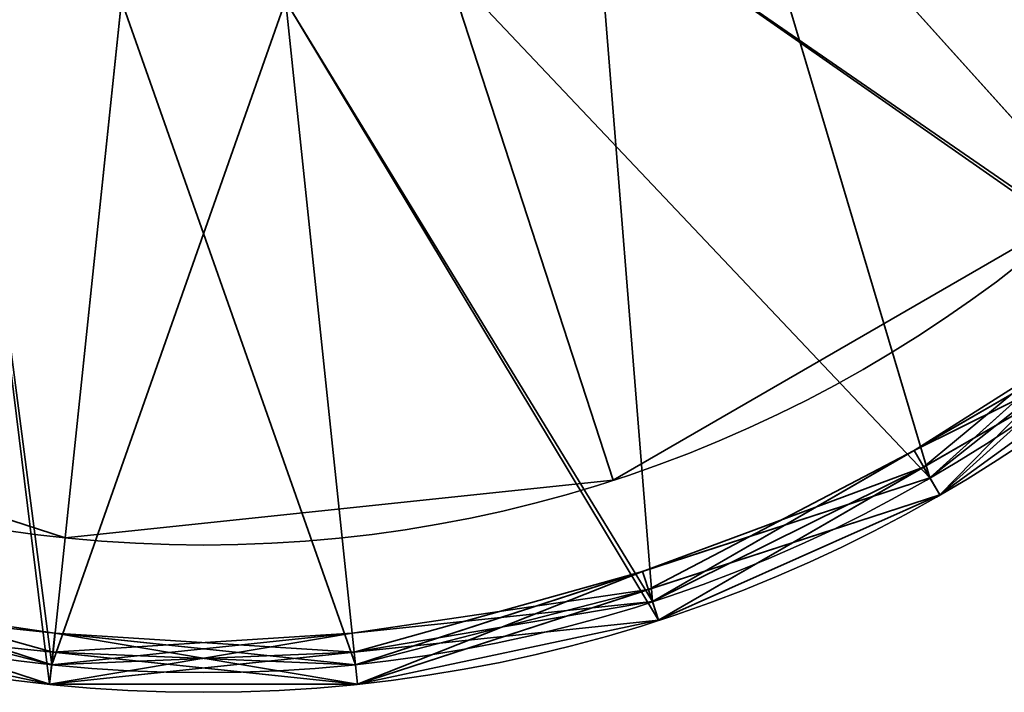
# Model space of a CAD drawing. Header units: millimetres. Extents: x -508 to 6708, y -115 to 193.
# Tile 274 of 656: x 330.06 to 335.08, y -42.41 to -38.99. Entities that reach past the tile are written whole.
import ezdxf

# ---------------------------------------------------------------- set-up
doc = ezdxf.new("R2010")
doc.units = ezdxf.units.MM
doc.layers.add('151', color=7, linetype='Continuous', true_color=0xffffff)

# ---------------------------------------------------------------- blocks, each defined once
blk = doc.blocks.new('UG_SURFACE_006')
at = {"layer": '151', "color": 253, "linetype": 'Continuous', "lineweight": 35}
for points in [[(333.6765, -37.8856, 302.5), (334.6542, -36.54, 302.5), (337.1664, -37.6585, 302.5), (335.5166, -39.9292, 302.5)], [(335.5166, -39.9292, 303), (337.1664, -37.6585, 303), (334.6542, -36.54, 303), (333.6765, -37.8856, 303)], [(335.5166, -39.9292, 302.5), (333.0859, -41.3326, 302.5), (332.2361, -38.7172, 302.5), (333.6765, -37.8856, 302.5)], [(333.6765, -37.8856, 303), (332.2361, -38.7172, 303), (333.0859, -41.3326, 303), (335.5166, -39.9292, 303)], [(329, -38.3771, 302.5), (330.5819, -38.8911, 302.5), (330.2944, -41.626, 302.5), (327.625, -40.7587, 302.5)], [(327.625, -40.7587, 303), (330.2944, -41.626, 303), (330.5819, -38.8911, 303), (329, -38.3771, 303)], [(333.0859, -41.3326, 302.5), (330.2944, -41.626, 302.5), (330.5819, -38.8911, 302.5), (332.2361, -38.7172, 302.5)], [(332.2361, -38.7172, 303), (330.5819, -38.8911, 303), (330.2944, -41.626, 303), (333.0859, -41.3326, 303)], [(333.0859, -41.3326, 303), (333.0859, -41.3326, 302.5), (335.5166, -39.9292, 302.5), (335.5166, -39.9292, 303)], [(327.625, -40.7587, 303), (327.625, -40.7587, 302.5), (330.2944, -41.626, 302.5), (330.2944, -41.626, 303)], [(330.2944, -41.626, 303), (330.2944, -41.626, 302.5), (333.0859, -41.3326, 302.5), (333.0859, -41.3326, 303)]]:
    blk.add_3dface(points, dxfattribs=at)
blk = doc.blocks.new('UG_SURFACE_007')
at = {"layer": '151', "color": 253, "linetype": 'Continuous', "lineweight": 35}
for points in [[(333.6765, -37.8856, 350.5), (334.6542, -36.54, 350.5), (337.1664, -37.6585, 350.5), (335.5166, -39.9292, 350.5)], [(335.5166, -39.9292, 351), (337.1664, -37.6585, 351), (334.6542, -36.54, 351), (333.6765, -37.8856, 351)], [(335.5166, -39.9292, 350.5), (333.0859, -41.3326, 350.5), (332.2361, -38.7172, 350.5), (333.6765, -37.8856, 350.5)], [(333.6765, -37.8856, 351), (332.2361, -38.7172, 351), (333.0859, -41.3326, 351), (335.5166, -39.9292, 351)], [(329, -38.3771, 350.5), (330.5819, -38.8911, 350.5), (330.2944, -41.626, 350.5), (327.625, -40.7587, 350.5)], [(327.625, -40.7587, 351), (330.2944, -41.626, 351), (330.5819, -38.8911, 351), (329, -38.3771, 351)], [(333.0859, -41.3326, 350.5), (330.2944, -41.626, 350.5), (330.5819, -38.8911, 350.5), (332.2361, -38.7172, 350.5)], [(332.2361, -38.7172, 351), (330.5819, -38.8911, 351), (330.2944, -41.626, 351), (333.0859, -41.3326, 351)], [(333.0859, -41.3326, 351), (333.0859, -41.3326, 350.5), (335.5166, -39.9292, 350.5), (335.5166, -39.9292, 351)], [(327.625, -40.7587, 351), (327.625, -40.7587, 350.5), (330.2944, -41.626, 350.5), (330.2944, -41.626, 351)], [(330.2944, -41.626, 351), (330.2944, -41.626, 350.5), (333.0859, -41.3326, 350.5), (333.0859, -41.3326, 351)]]:
    blk.add_3dface(points, dxfattribs=at)
blk = doc.blocks.new('UG_SURFACE_008')
at = {"layer": '151', "color": 252, "linetype": 'Continuous', "lineweight": 35}
for points in [[(333, -38.3771, 303), (334.2361, -37.2641, 303), (337.8516, -37.9635, 303), (336.0185, -40.4866, 303)], [(336.0185, -40.4866, 350.5), (337.8516, -37.9635, 350.5), (334.2361, -37.2641, 350.5), (333, -38.3771, 350.5)], [(336.0185, -40.4866, 303), (333.3176, -42.0459, 303), (331.4181, -38.8911, 303), (333, -38.3771, 303)], [(333, -38.3771, 350.5), (331.4181, -38.8911, 350.5), (333.3176, -42.0459, 350.5), (336.0185, -40.4866, 350.5)], [(330.2161, -42.3719, 303), (327.25, -41.4082, 303), (329.7639, -38.7172, 303)], [(329.7639, -38.7172, 350.5), (327.25, -41.4082, 350.5), (330.2161, -42.3719, 350.5)], [(329.7639, -38.7172, 303), (331.4181, -38.8911, 303), (333.3176, -42.0459, 303), (330.2161, -42.3719, 303)], [(330.2161, -42.3719, 350.5), (333.3176, -42.0459, 350.5), (331.4181, -38.8911, 350.5), (329.7639, -38.7172, 350.5)], [(333.3176, -42.0459, 350.5), (333.3176, -42.0459, 303), (336.0185, -40.4866, 303), (336.0185, -40.4866, 350.5)], [(327.25, -41.4082, 350.5), (327.25, -41.4082, 303), (330.2161, -42.3719, 303), (330.2161, -42.3719, 350.5)], [(330.2161, -42.3719, 350.5), (330.2161, -42.3719, 303), (333.3176, -42.0459, 303), (333.3176, -42.0459, 350.5)]]:
    blk.add_3dface(points, dxfattribs=at)
blk = doc.blocks.new('UG_SURFACE_009')
at = {"layer": '151', "color": 252, "linetype": 'Continuous', "lineweight": 35}
for points in [[(338.2383, -33.3745, 276.5), (338.2383, -36.4516, 276.5), (336.9867, -39.2626, 276.5), (331, -34.913, 276.5)], [(326.0484, -40.4123, 276.5), (324.2398, -37.9229, 276.5), (323.6, -34.913, 276.5), (331, -34.913, 276.5)], [(331, -34.913, 377), (323.7617, -36.4516, 377), (325.0133, -39.2626, 377)], [(325.0133, -39.2626, 377), (327.3, -41.3216, 377), (330.2265, -42.2725, 377), (331, -34.913, 377)], [(331.7735, -42.2725, 276.5), (328.7133, -41.9508, 276.5), (326.0484, -40.4123, 276.5), (331, -34.913, 276.5)], [(330.2265, -42.2725, 377), (333.2867, -41.9508, 377), (335.9516, -40.4123, 377), (331, -34.913, 377)], [(335.9516, -40.4123, 377), (337.7602, -37.9229, 377), (338.4, -34.913, 377), (331, -34.913, 377)], [(336.9867, -39.2626, 276.5), (334.7, -41.3216, 276.5), (331.7735, -42.2725, 276.5), (331, -34.913, 276.5)], [(338.2383, -36.4516, 351), (336.9867, -39.2626, 351), (334.6542, -36.54, 351), (334.9126, -35.7447, 351)], [(336.9867, -39.2626, 351), (334.7, -41.3216, 351), (333.6765, -37.8856, 351), (334.6542, -36.54, 351)], [(335.9516, -40.4123, 302.5), (337.7602, -37.9229, 302.5), (334.2361, -37.2641, 302.5), (333, -38.3771, 302.5)], [(334.7, -41.3216, 351), (332.2361, -38.7172, 351), (333.6765, -37.8856, 351)], [(329, -38.3771, 351), (330.5819, -38.8911, 351), (331.7735, -42.2725, 351), (328.7133, -41.9508, 351)], [(333, -38.3771, 302.5), (331.4181, -38.8911, 302.5), (333.2867, -41.9508, 302.5), (335.9516, -40.4123, 302.5)], [(329.7639, -38.7172, 302.5), (327.3, -41.3216, 302.5), (330.2265, -42.2725, 302.5)], [(330.2265, -42.2725, 302.5), (333.2867, -41.9508, 302.5), (331.4181, -38.8911, 302.5), (329.7639, -38.7172, 302.5)], [(334.7, -41.3216, 351), (331.7735, -42.2725, 351), (330.5819, -38.8911, 351), (332.2361, -38.7172, 351)], [(334.7, -41.3216, 351), (336.9867, -39.2626, 351), (337.0676, -39.3214, 351.1), (335.9088, -40.3648, 351.1)], [(337.0676, -39.3214, 276.6), (334.75, -41.4082, 276.6), (334.7, -41.3216, 276.5), (336.9867, -39.2626, 276.5)], [(335.8434, -40.2921, 280.5), (336.9867, -39.2626, 280.5), (337.0676, -39.3214, 280.6), (334.75, -41.4082, 280.6)], [(336.0185, -40.4866, 302.4), (334.75, -41.4082, 280.6), (337.0676, -39.3214, 280.6)], [(336.0185, -40.4866, 280.4), (334.75, -41.4082, 276.6), (337.0676, -39.3214, 276.6)], [(335.8434, -40.2921, 280.5), (334.7, -41.3216, 280.5), (334.668, -41.2663, 280.4)], [(334.668, -41.2663, 280.4), (336.0185, -40.4866, 280.4), (335.8434, -40.2921, 280.5)], [(334.75, -41.4082, 280.6), (334.7, -41.3216, 280.5), (335.8434, -40.2921, 280.5)], [(334.6191, -41.1816, 373), (335.9516, -40.4123, 373), (335.9088, -40.3648, 373.1)], [(335.9088, -40.3648, 373.1), (334.75, -41.4082, 373.1), (334.6191, -41.1816, 373)], [(335.9088, -40.3648, 351.1), (334.75, -41.4082, 351.1), (334.7, -41.3216, 351)], [(334.75, -41.4082, 351.1), (335.9088, -40.3648, 351.1), (336.0185, -40.4866, 372.9)], [(334.75, -41.4082, 373.1), (335.9088, -40.3648, 373.1), (336.0185, -40.4866, 376.9)], [(333.3176, -42.0459, 376.9), (336.0185, -40.4866, 376.9), (335.9516, -40.4123, 377), (333.2867, -41.9508, 377)], [(334.668, -41.2663, 302.4), (336.0185, -40.4866, 302.4), (335.9516, -40.4123, 302.5), (333.2867, -41.9508, 302.5)], [(336.0185, -40.4866, 372.9), (335.9516, -40.4123, 373), (334.6191, -41.1816, 373)], [(334.6191, -41.1816, 373), (333.2867, -41.9508, 373), (333.3176, -42.0459, 372.9), (336.0185, -40.4866, 372.9)], [(336.0185, -40.4866, 372.9), (333.3176, -42.0459, 372.9), (334.75, -41.4082, 351.1)], [(334.75, -41.4082, 373.1), (336.0185, -40.4866, 376.9), (333.3176, -42.0459, 376.9)], [(336.0185, -40.4866, 302.4), (334.668, -41.2663, 302.4), (334.75, -41.4082, 280.6)], [(336.0185, -40.4866, 280.4), (334.668, -41.2663, 280.4), (334.75, -41.4082, 276.6)], [(334.6191, -41.1816, 373), (334.75, -41.4082, 373.1), (333.267, -41.8901, 373.1)], [(333.267, -41.8901, 373.1), (333.2867, -41.9508, 373), (334.6191, -41.1816, 373)], [(333.2368, -41.797, 280.5), (333.3176, -42.0459, 280.4), (334.668, -41.2663, 280.4)], [(334.668, -41.2663, 280.4), (334.7, -41.3216, 280.5), (333.2368, -41.797, 280.5)], [(333.2867, -41.9508, 302.5), (333.3176, -42.0459, 302.4), (334.668, -41.2663, 302.4)], [(334.75, -41.4082, 280.6), (334.668, -41.2663, 302.4), (333.3176, -42.0459, 302.4)], [(334.75, -41.4082, 276.6), (334.668, -41.2663, 280.4), (333.3176, -42.0459, 280.4)], [(327.25, -41.4082, 376.9), (330.2161, -42.3719, 376.9), (330.2265, -42.2725, 377), (327.3, -41.3216, 377)], [(330.2265, -42.2725, 302.5), (327.3, -41.3216, 302.5), (327.25, -41.4082, 302.4), (328.733, -41.8901, 302.4)], [(331.7735, -42.2725, 351), (334.7, -41.3216, 351), (334.75, -41.4082, 351.1), (333.267, -41.8901, 351.1)], [(334.75, -41.4082, 276.6), (331.784, -42.3719, 276.6), (331.7735, -42.2725, 276.5), (334.7, -41.3216, 276.5)], [(333.2368, -41.797, 280.5), (334.7, -41.3216, 280.5), (334.75, -41.4082, 280.6), (331.784, -42.3719, 280.6)], [(330.2161, -42.3719, 372.9), (327.25, -41.4082, 372.9), (328.6824, -42.0459, 351.1)], [(327.25, -41.4082, 372.9), (330.2161, -42.3719, 372.9), (330.2265, -42.2725, 373), (328.7632, -41.797, 373)], [(330.2161, -42.3719, 376.9), (327.25, -41.4082, 376.9), (328.6824, -42.0459, 373.1)], [(331.784, -42.3719, 280.6), (334.75, -41.4082, 280.6), (333.3176, -42.0459, 302.4)], [(331.784, -42.3719, 276.6), (334.75, -41.4082, 276.6), (333.3176, -42.0459, 280.4)], [(333.3176, -42.0459, 372.9), (333.267, -41.8901, 351.1), (334.75, -41.4082, 351.1)], [(333.3176, -42.0459, 376.9), (333.267, -41.8901, 373.1), (334.75, -41.4082, 373.1)], [(330.2332, -42.2089, 373.1), (328.6824, -42.0459, 373.1), (328.7632, -41.797, 373)], [(328.7632, -41.797, 373), (330.2265, -42.2725, 373), (330.2332, -42.2089, 373.1)], [(333.2368, -41.797, 280.5), (331.7735, -42.2725, 280.5), (331.7668, -42.2089, 280.4)], [(331.7668, -42.2089, 280.4), (333.3176, -42.0459, 280.4), (333.2368, -41.797, 280.5)], [(331.784, -42.3719, 280.6), (331.7735, -42.2725, 280.5), (333.2368, -41.797, 280.5)], [(330.2161, -42.3719, 302.4), (328.733, -41.8901, 302.4), (328.6824, -42.0459, 280.6)], [(330.2161, -42.3719, 280.4), (328.733, -41.8901, 280.4), (328.6824, -42.0459, 276.6)], [(330.2434, -42.1117, 280.5), (328.7133, -41.9508, 280.5), (328.733, -41.8901, 280.4)], [(328.733, -41.8901, 302.4), (330.2161, -42.3719, 302.4), (330.2265, -42.2725, 302.5)], [(328.733, -41.8901, 280.4), (330.2161, -42.3719, 280.4), (330.2434, -42.1117, 280.5)], [(331.7566, -42.1117, 373), (333.2867, -41.9508, 373), (333.267, -41.8901, 373.1)], [(333.267, -41.8901, 373.1), (331.784, -42.3719, 373.1), (331.7566, -42.1117, 373)], [(333.267, -41.8901, 351.1), (331.784, -42.3719, 351.1), (331.7735, -42.2725, 351)], [(331.784, -42.3719, 351.1), (333.267, -41.8901, 351.1), (333.3176, -42.0459, 372.9)], [(331.784, -42.3719, 373.1), (333.267, -41.8901, 373.1), (333.3176, -42.0459, 376.9)], [(330.2332, -42.2089, 351.1), (328.6824, -42.0459, 351.1), (328.7133, -41.9508, 351), (331.7735, -42.2725, 351)], [(331.784, -42.3719, 280.6), (328.6824, -42.0459, 280.6), (328.7133, -41.9508, 280.5), (330.2434, -42.1117, 280.5)], [(331.784, -42.3719, 276.6), (328.6824, -42.0459, 276.6), (328.7133, -41.9508, 276.5), (331.7735, -42.2725, 276.5)], [(330.2161, -42.3719, 372.9), (333.3176, -42.0459, 372.9), (333.2867, -41.9508, 373), (331.7566, -42.1117, 373)], [(330.2161, -42.3719, 376.9), (333.3176, -42.0459, 376.9), (333.2867, -41.9508, 377), (330.2265, -42.2725, 377)], [(331.7668, -42.2089, 302.4), (333.3176, -42.0459, 302.4), (333.2867, -41.9508, 302.5), (330.2265, -42.2725, 302.5)], [(328.6824, -42.0459, 351.1), (330.2332, -42.2089, 351.1), (330.2161, -42.3719, 372.9)], [(328.6824, -42.0459, 373.1), (330.2332, -42.2089, 373.1), (330.2161, -42.3719, 376.9)], [(330.2161, -42.3719, 302.4), (328.6824, -42.0459, 280.6), (331.784, -42.3719, 280.6)], [(330.2161, -42.3719, 280.4), (328.6824, -42.0459, 276.6), (331.784, -42.3719, 276.6)], [(333.3176, -42.0459, 372.9), (330.2161, -42.3719, 372.9), (331.784, -42.3719, 351.1)], [(333.3176, -42.0459, 376.9), (330.2161, -42.3719, 376.9), (331.784, -42.3719, 373.1)], [(333.3176, -42.0459, 302.4), (331.7668, -42.2089, 302.4), (331.784, -42.3719, 280.6)], [(333.3176, -42.0459, 280.4), (331.7668, -42.2089, 280.4), (331.784, -42.3719, 276.6)], [(331.7566, -42.1117, 373), (330.2265, -42.2725, 373), (330.2161, -42.3719, 372.9)], [(330.2434, -42.1117, 280.5), (330.2161, -42.3719, 280.4), (331.7668, -42.2089, 280.4)], [(330.2332, -42.2089, 373.1), (330.2265, -42.2725, 373), (331.7566, -42.1117, 373)], [(331.7566, -42.1117, 373), (331.784, -42.3719, 373.1), (330.2332, -42.2089, 373.1)], [(330.2434, -42.1117, 280.5), (331.7735, -42.2725, 280.5), (331.784, -42.3719, 280.6)], [(331.7668, -42.2089, 280.4), (331.7735, -42.2725, 280.5), (330.2434, -42.1117, 280.5)], [(330.2161, -42.3719, 372.9), (330.2332, -42.2089, 351.1), (331.784, -42.3719, 351.1)], [(330.2161, -42.3719, 376.9), (330.2332, -42.2089, 373.1), (331.784, -42.3719, 373.1)], [(330.2265, -42.2725, 302.5), (330.2161, -42.3719, 302.4), (331.7668, -42.2089, 302.4)], [(331.784, -42.3719, 280.6), (331.7668, -42.2089, 302.4), (330.2161, -42.3719, 302.4)], [(331.784, -42.3719, 276.6), (331.7668, -42.2089, 280.4), (330.2161, -42.3719, 280.4)], [(331.7735, -42.2725, 351), (331.784, -42.3719, 351.1), (330.2332, -42.2089, 351.1)]]:
    blk.add_3dface(points, dxfattribs=at)
blk = doc.blocks.new('UG_SURFACE_010')
at = {"layer": '151', "color": 252, "linetype": 'Continuous', "lineweight": 35}
for points in [[(338.2383, -33.3745, 1711.5), (338.2383, -36.4516, 1711.5), (336.9867, -39.2626, 1711.5), (331, -34.913, 1711.5)], [(326.0484, -40.4123, 1711.5), (324.2398, -37.9229, 1711.5), (323.6, -34.913, 1711.5), (331, -34.913, 1711.5)], [(331, -34.913, 1812), (323.7617, -36.4516, 1812), (325.0133, -39.2626, 1812)], [(325.0133, -39.2626, 1812), (327.3, -41.3216, 1812), (330.2265, -42.2725, 1812), (331, -34.913, 1812)], [(331.7735, -42.2725, 1711.5), (328.7133, -41.9508, 1711.5), (326.0484, -40.4123, 1711.5), (331, -34.913, 1711.5)], [(330.2265, -42.2725, 1812), (333.2867, -41.9508, 1812), (335.9516, -40.4123, 1812), (331, -34.913, 1812)], [(335.9516, -40.4123, 1812), (337.7602, -37.9229, 1812), (338.4, -34.913, 1812), (331, -34.913, 1812)], [(336.9867, -39.2626, 1711.5), (334.7, -41.3216, 1711.5), (331.7735, -42.2725, 1711.5), (331, -34.913, 1711.5)], [(338.2383, -36.4516, 1786), (336.9867, -39.2626, 1786), (334.6542, -36.54, 1786), (334.9126, -35.7447, 1786)], [(336.9867, -39.2626, 1786), (334.7, -41.3216, 1786), (333.6765, -37.8856, 1786), (334.6542, -36.54, 1786)], [(335.9516, -40.4123, 1737.5), (337.7602, -37.9229, 1737.5), (334.2361, -37.2641, 1737.5), (333, -38.3771, 1737.5)], [(334.7, -41.3216, 1786), (332.2361, -38.7172, 1786), (333.6765, -37.8856, 1786)], [(329, -38.3771, 1786), (330.5819, -38.8911, 1786), (331.7735, -42.2725, 1786), (328.7133, -41.9508, 1786)], [(333, -38.3771, 1737.5), (331.4181, -38.8911, 1737.5), (330.2265, -42.2725, 1737.5), (333.2867, -41.9508, 1737.5)], [(333.2867, -41.9508, 1737.5), (335.9516, -40.4123, 1737.5), (333, -38.3771, 1737.5)], [(327.3, -41.3216, 1737.5), (330.2265, -42.2725, 1737.5), (331.4181, -38.8911, 1737.5), (329.7639, -38.7172, 1737.5)], [(334.7, -41.3216, 1786), (331.7735, -42.2725, 1786), (330.5819, -38.8911, 1786), (332.2361, -38.7172, 1786)], [(334.7, -41.3216, 1786), (336.9867, -39.2626, 1786), (337.0676, -39.3214, 1786.1), (335.9088, -40.3648, 1786.1)], [(337.0676, -39.3214, 1711.5999), (334.75, -41.4082, 1711.5999), (334.7, -41.3216, 1711.5), (336.9867, -39.2626, 1711.5)], [(335.8434, -40.2921, 1715.5), (336.9867, -39.2626, 1715.5), (337.0676, -39.3214, 1715.6), (334.75, -41.4082, 1715.6)], [(334.75, -41.4082, 1715.6), (337.0676, -39.3214, 1715.6), (336.0185, -40.4866, 1737.4001)], [(336.0185, -40.4866, 1715.4), (334.75, -41.4082, 1711.5999), (337.0676, -39.3214, 1711.5999)], [(335.8434, -40.2921, 1715.5), (334.7, -41.3216, 1715.5), (334.668, -41.2663, 1715.4)], [(334.668, -41.2663, 1715.4), (336.0185, -40.4866, 1715.4), (335.8434, -40.2921, 1715.5)], [(334.75, -41.4082, 1715.6), (334.7, -41.3216, 1715.5), (335.8434, -40.2921, 1715.5)], [(334.6191, -41.1816, 1808), (335.9516, -40.4123, 1808), (335.9088, -40.3648, 1808.1)], [(335.9088, -40.3648, 1808.1), (334.75, -41.4082, 1808.1), (334.6191, -41.1816, 1808)], [(335.9088, -40.3648, 1786.1), (334.75, -41.4082, 1786.1), (334.7, -41.3216, 1786)], [(334.75, -41.4082, 1786.1), (335.9088, -40.3648, 1786.1), (336.0185, -40.4866, 1807.9)], [(334.75, -41.4082, 1808.1), (335.9088, -40.3648, 1808.1), (336.0185, -40.4866, 1811.9)], [(333.3176, -42.0459, 1811.9), (336.0185, -40.4866, 1811.9), (335.9516, -40.4123, 1812), (333.2867, -41.9508, 1812)], [(334.668, -41.2663, 1737.4001), (336.0185, -40.4866, 1737.4001), (335.9516, -40.4123, 1737.5), (333.2867, -41.9508, 1737.5)], [(336.0185, -40.4866, 1807.9), (335.9516, -40.4123, 1808), (334.6191, -41.1816, 1808)], [(334.6191, -41.1816, 1808), (333.2867, -41.9508, 1808), (333.3176, -42.0459, 1807.9), (336.0185, -40.4866, 1807.9)], [(334.75, -41.4082, 1786.1), (336.0185, -40.4866, 1807.9), (333.3176, -42.0459, 1807.9)], [(334.75, -41.4082, 1808.1), (336.0185, -40.4866, 1811.9), (333.3176, -42.0459, 1811.9)], [(336.0185, -40.4866, 1737.4001), (334.668, -41.2663, 1737.4001), (334.75, -41.4082, 1715.6)], [(336.0185, -40.4866, 1715.4), (334.668, -41.2663, 1715.4), (334.75, -41.4082, 1711.5999)], [(334.6191, -41.1816, 1808), (334.75, -41.4082, 1808.1), (333.267, -41.8901, 1808.1)], [(333.267, -41.8901, 1808.1), (333.2867, -41.9508, 1808), (334.6191, -41.1816, 1808)], [(333.2368, -41.797, 1715.5), (333.3176, -42.0459, 1715.4), (334.668, -41.2663, 1715.4)], [(334.668, -41.2663, 1715.4), (334.7, -41.3216, 1715.5), (333.2368, -41.797, 1715.5)], [(333.2867, -41.9508, 1737.5), (333.3176, -42.0459, 1737.4001), (334.668, -41.2663, 1737.4001)], [(334.75, -41.4082, 1715.6), (334.668, -41.2663, 1737.4001), (333.3176, -42.0459, 1737.4001)], [(334.75, -41.4082, 1711.5999), (334.668, -41.2663, 1715.4), (333.3176, -42.0459, 1715.4)], [(327.25, -41.4082, 1811.9), (330.2161, -42.3719, 1811.9), (330.2265, -42.2725, 1812), (327.3, -41.3216, 1812)], [(328.733, -41.8901, 1737.4001), (330.2161, -42.3719, 1737.4001), (330.2265, -42.2725, 1737.5), (327.3, -41.3216, 1737.5)], [(331.7735, -42.2725, 1786), (334.7, -41.3216, 1786), (334.75, -41.4082, 1786.1), (333.267, -41.8901, 1786.1)], [(334.75, -41.4082, 1711.5999), (331.784, -42.3719, 1711.5999), (331.7735, -42.2725, 1711.5), (334.7, -41.3216, 1711.5)], [(333.2368, -41.797, 1715.5), (334.7, -41.3216, 1715.5), (334.75, -41.4082, 1715.6), (331.784, -42.3719, 1715.6)], [(328.6824, -42.0459, 1786.1), (330.2161, -42.3719, 1807.9), (327.25, -41.4082, 1807.9)], [(327.25, -41.4082, 1807.9), (330.2161, -42.3719, 1807.9), (330.2265, -42.2725, 1808), (328.7632, -41.797, 1808)], [(328.6824, -42.0459, 1808.1), (330.2161, -42.3719, 1811.9), (327.25, -41.4082, 1811.9)], [(331.784, -42.3719, 1715.6), (334.75, -41.4082, 1715.6), (333.3176, -42.0459, 1737.4001)], [(333.3176, -42.0459, 1715.4), (331.784, -42.3719, 1711.5999), (334.75, -41.4082, 1711.5999)], [(333.3176, -42.0459, 1807.9), (333.267, -41.8901, 1786.1), (334.75, -41.4082, 1786.1)], [(333.3176, -42.0459, 1811.9), (333.267, -41.8901, 1808.1), (334.75, -41.4082, 1808.1)], [(330.2332, -42.2089, 1808.1), (328.6824, -42.0459, 1808.1), (328.7632, -41.797, 1808)], [(328.7632, -41.797, 1808), (330.2265, -42.2725, 1808), (330.2332, -42.2089, 1808.1)], [(333.2368, -41.797, 1715.5), (331.7735, -42.2725, 1715.5), (331.7668, -42.2089, 1715.4)], [(331.7668, -42.2089, 1715.4), (333.3176, -42.0459, 1715.4), (333.2368, -41.797, 1715.5)], [(331.784, -42.3719, 1715.6), (331.7735, -42.2725, 1715.5), (333.2368, -41.797, 1715.5)], [(330.2161, -42.3719, 1737.4001), (328.733, -41.8901, 1737.4001), (328.6824, -42.0459, 1715.6)], [(330.2161, -42.3719, 1715.4), (328.733, -41.8901, 1715.4), (328.6824, -42.0459, 1711.5999)], [(330.2434, -42.1117, 1715.5), (328.7133, -41.9508, 1715.5), (328.733, -41.8901, 1715.4)], [(328.733, -41.8901, 1715.4), (330.2161, -42.3719, 1715.4), (330.2434, -42.1117, 1715.5)], [(331.7566, -42.1117, 1808), (333.2867, -41.9508, 1808), (333.267, -41.8901, 1808.1)], [(333.267, -41.8901, 1808.1), (331.784, -42.3719, 1808.1), (331.7566, -42.1117, 1808)], [(333.267, -41.8901, 1786.1), (331.784, -42.3719, 1786.1), (331.7735, -42.2725, 1786)], [(331.784, -42.3719, 1786.1), (333.267, -41.8901, 1786.1), (333.3176, -42.0459, 1807.9)], [(331.784, -42.3719, 1808.1), (333.267, -41.8901, 1808.1), (333.3176, -42.0459, 1811.9)], [(330.2332, -42.2089, 1786.1), (328.6824, -42.0459, 1786.1), (328.7133, -41.9508, 1786), (331.7735, -42.2725, 1786)], [(331.784, -42.3719, 1715.6), (328.6824, -42.0459, 1715.6), (328.7133, -41.9508, 1715.5), (330.2434, -42.1117, 1715.5)], [(331.784, -42.3719, 1711.5999), (328.6824, -42.0459, 1711.5999), (328.7133, -41.9508, 1711.5), (331.7735, -42.2725, 1711.5)], [(330.2161, -42.3719, 1807.9), (333.3176, -42.0459, 1807.9), (333.2867, -41.9508, 1808), (331.7566, -42.1117, 1808)], [(330.2161, -42.3719, 1811.9), (333.3176, -42.0459, 1811.9), (333.2867, -41.9508, 1812), (330.2265, -42.2725, 1812)], [(333.2867, -41.9508, 1737.5), (330.2265, -42.2725, 1737.5), (330.2161, -42.3719, 1737.4001), (331.7668, -42.2089, 1737.4001)], [(331.7668, -42.2089, 1737.4001), (333.3176, -42.0459, 1737.4001), (333.2867, -41.9508, 1737.5)], [(328.6824, -42.0459, 1786.1), (330.2332, -42.2089, 1786.1), (330.2161, -42.3719, 1807.9)], [(328.6824, -42.0459, 1808.1), (330.2332, -42.2089, 1808.1), (330.2161, -42.3719, 1811.9)], [(330.2161, -42.3719, 1737.4001), (328.6824, -42.0459, 1715.6), (331.784, -42.3719, 1715.6)], [(330.2161, -42.3719, 1715.4), (328.6824, -42.0459, 1711.5999), (331.784, -42.3719, 1711.5999)], [(333.3176, -42.0459, 1807.9), (330.2161, -42.3719, 1807.9), (331.784, -42.3719, 1786.1)], [(333.3176, -42.0459, 1811.9), (330.2161, -42.3719, 1811.9), (331.784, -42.3719, 1808.1)], [(333.3176, -42.0459, 1737.4001), (331.7668, -42.2089, 1737.4001), (331.784, -42.3719, 1715.6)], [(333.3176, -42.0459, 1715.4), (331.7668, -42.2089, 1715.4), (331.784, -42.3719, 1711.5999)], [(331.7566, -42.1117, 1808), (330.2265, -42.2725, 1808), (330.2161, -42.3719, 1807.9)], [(330.2434, -42.1117, 1715.5), (330.2161, -42.3719, 1715.4), (331.7668, -42.2089, 1715.4)], [(330.2332, -42.2089, 1808.1), (330.2265, -42.2725, 1808), (331.7566, -42.1117, 1808)], [(331.7566, -42.1117, 1808), (331.784, -42.3719, 1808.1), (330.2332, -42.2089, 1808.1)], [(330.2434, -42.1117, 1715.5), (331.7735, -42.2725, 1715.5), (331.784, -42.3719, 1715.6)], [(331.7668, -42.2089, 1715.4), (331.7735, -42.2725, 1715.5), (330.2434, -42.1117, 1715.5)], [(330.2161, -42.3719, 1807.9), (330.2332, -42.2089, 1786.1), (331.784, -42.3719, 1786.1)], [(330.2161, -42.3719, 1811.9), (330.2332, -42.2089, 1808.1), (331.784, -42.3719, 1808.1)], [(331.784, -42.3719, 1715.6), (331.7668, -42.2089, 1737.4001), (330.2161, -42.3719, 1737.4001)], [(331.784, -42.3719, 1711.5999), (331.7668, -42.2089, 1715.4), (330.2161, -42.3719, 1715.4)], [(331.7735, -42.2725, 1786), (331.784, -42.3719, 1786.1), (330.2332, -42.2089, 1786.1)]]:
    blk.add_3dface(points, dxfattribs=at)
blk = doc.blocks.new('UG_SURFACE_011')
at = {"layer": '151', "color": 253, "linetype": 'Continuous', "lineweight": 35}
for points in [[(333.6765, -37.8856, 1487.5), (334.6542, -36.54, 1487.5), (337.1664, -37.6585, 1487.5), (335.5166, -39.9292, 1487.5)], [(335.5166, -39.9292, 1488), (337.1664, -37.6585, 1488), (334.6542, -36.54, 1488), (333.6765, -37.8856, 1488)], [(335.5166, -39.9292, 1487.5), (333.0859, -41.3326, 1487.5), (332.2361, -38.7172, 1487.5), (333.6765, -37.8856, 1487.5)], [(333.6765, -37.8856, 1488), (332.2361, -38.7172, 1488), (333.0859, -41.3326, 1488), (335.5166, -39.9292, 1488)], [(329, -38.3771, 1487.5), (330.5819, -38.8911, 1487.5), (330.2944, -41.626, 1487.5), (327.625, -40.7587, 1487.5)], [(327.625, -40.7587, 1488), (330.2944, -41.626, 1488), (330.5819, -38.8911, 1488), (329, -38.3771, 1488)], [(333.0859, -41.3326, 1487.5), (330.2944, -41.626, 1487.5), (330.5819, -38.8911, 1487.5), (332.2361, -38.7172, 1487.5)], [(332.2361, -38.7172, 1488), (330.5819, -38.8911, 1488), (330.2944, -41.626, 1488), (333.0859, -41.3326, 1488)], [(333.0859, -41.3326, 1488), (333.0859, -41.3326, 1487.5), (335.5166, -39.9292, 1487.5), (335.5166, -39.9292, 1488)], [(327.625, -40.7587, 1488), (327.625, -40.7587, 1487.5), (330.2944, -41.626, 1487.5), (330.2944, -41.626, 1488)], [(330.2944, -41.626, 1488), (330.2944, -41.626, 1487.5), (333.0859, -41.3326, 1487.5), (333.0859, -41.3326, 1488)]]:
    blk.add_3dface(points, dxfattribs=at)
blk = doc.blocks.new('UG_SURFACE_012')
at = {"layer": '151', "color": 253, "linetype": 'Continuous', "lineweight": 35}
for points in [[(333.6765, -37.8856, 1535.5), (334.6542, -36.54, 1535.5), (337.1664, -37.6585, 1535.5), (335.5166, -39.9292, 1535.5)], [(335.5166, -39.9292, 1536), (337.1664, -37.6585, 1536), (334.6542, -36.54, 1536), (333.6765, -37.8856, 1536)], [(335.5166, -39.9292, 1535.5), (333.0859, -41.3326, 1535.5), (332.2361, -38.7172, 1535.5), (333.6765, -37.8856, 1535.5)], [(333.6765, -37.8856, 1536), (332.2361, -38.7172, 1536), (333.0859, -41.3326, 1536), (335.5166, -39.9292, 1536)], [(329, -38.3771, 1535.5), (330.5819, -38.8911, 1535.5), (330.2944, -41.626, 1535.5), (327.625, -40.7587, 1535.5)], [(327.625, -40.7587, 1536), (330.2944, -41.626, 1536), (330.5819, -38.8911, 1536), (329, -38.3771, 1536)], [(333.0859, -41.3326, 1535.5), (330.2944, -41.626, 1535.5), (330.5819, -38.8911, 1535.5), (332.2361, -38.7172, 1535.5)], [(332.2361, -38.7172, 1536), (330.5819, -38.8911, 1536), (330.2944, -41.626, 1536), (333.0859, -41.3326, 1536)], [(333.0859, -41.3326, 1536), (333.0859, -41.3326, 1535.5), (335.5166, -39.9292, 1535.5), (335.5166, -39.9292, 1536)], [(327.625, -40.7587, 1536), (327.625, -40.7587, 1535.5), (330.2944, -41.626, 1535.5), (330.2944, -41.626, 1536)], [(330.2944, -41.626, 1536), (330.2944, -41.626, 1535.5), (333.0859, -41.3326, 1535.5), (333.0859, -41.3326, 1536)]]:
    blk.add_3dface(points, dxfattribs=at)
blk = doc.blocks.new('UG_SURFACE_013')
at = {"layer": '151', "color": 252, "linetype": 'Continuous', "lineweight": 35}
for points in [[(333, -38.3771, 1488), (334.2361, -37.2641, 1488), (337.8516, -37.9635, 1488), (336.0185, -40.4866, 1488)], [(336.0185, -40.4866, 1535.5), (337.8516, -37.9635, 1535.5), (334.2361, -37.2641, 1535.5), (333, -38.3771, 1535.5)], [(336.0185, -40.4866, 1488), (333.3176, -42.0459, 1488), (331.4181, -38.8911, 1488), (333, -38.3771, 1488)], [(333, -38.3771, 1535.5), (331.4181, -38.8911, 1535.5), (333.3176, -42.0459, 1535.5), (336.0185, -40.4866, 1535.5)], [(330.2161, -42.3719, 1488), (327.25, -41.4082, 1488), (329.7639, -38.7172, 1488)], [(329.7639, -38.7172, 1535.5), (327.25, -41.4082, 1535.5), (330.2161, -42.3719, 1535.5)], [(329.7639, -38.7172, 1488), (331.4181, -38.8911, 1488), (333.3176, -42.0459, 1488), (330.2161, -42.3719, 1488)], [(330.2161, -42.3719, 1535.5), (333.3176, -42.0459, 1535.5), (331.4181, -38.8911, 1535.5), (329.7639, -38.7172, 1535.5)], [(333.3176, -42.0459, 1535.5), (333.3176, -42.0459, 1488), (336.0185, -40.4866, 1488), (336.0185, -40.4866, 1535.5)], [(327.25, -41.4082, 1535.5), (327.25, -41.4082, 1488), (330.2161, -42.3719, 1488), (330.2161, -42.3719, 1535.5)], [(330.2161, -42.3719, 1535.5), (330.2161, -42.3719, 1488), (333.3176, -42.0459, 1488), (333.3176, -42.0459, 1535.5)]]:
    blk.add_3dface(points, dxfattribs=at)
blk = doc.blocks.new('UG_SURFACE_014')
at = {"layer": '151', "color": 252, "linetype": 'Continuous', "lineweight": 35}
for points in [[(338.2383, -33.3745, 1461.5), (338.2383, -36.4516, 1461.5), (336.9867, -39.2626, 1461.5), (331, -34.913, 1461.5)], [(326.0484, -40.4123, 1461.5), (324.2398, -37.9229, 1461.5), (323.6, -34.913, 1461.5), (331, -34.913, 1461.5)], [(331, -34.913, 1562), (323.7617, -36.4516, 1562), (325.0133, -39.2626, 1562)], [(325.0133, -39.2626, 1562), (327.3, -41.3216, 1562), (330.2265, -42.2725, 1562), (331, -34.913, 1562)], [(331.7735, -42.2725, 1461.5), (328.7133, -41.9508, 1461.5), (326.0484, -40.4123, 1461.5), (331, -34.913, 1461.5)], [(330.2265, -42.2725, 1562), (333.2867, -41.9508, 1562), (335.9516, -40.4123, 1562), (331, -34.913, 1562)], [(335.9516, -40.4123, 1562), (337.7602, -37.9229, 1562), (338.4, -34.913, 1562), (331, -34.913, 1562)], [(336.9867, -39.2626, 1461.5), (334.7, -41.3216, 1461.5), (331.7735, -42.2725, 1461.5), (331, -34.913, 1461.5)], [(338.2383, -36.4516, 1536), (336.9867, -39.2626, 1536), (334.6542, -36.54, 1536), (334.9126, -35.7447, 1536)], [(336.9867, -39.2626, 1536), (334.7, -41.3216, 1536), (333.6765, -37.8856, 1536), (334.6542, -36.54, 1536)], [(335.9516, -40.4123, 1487.5), (337.7602, -37.9229, 1487.5), (334.2361, -37.2641, 1487.5), (333, -38.3771, 1487.5)], [(334.7, -41.3216, 1536), (332.2361, -38.7172, 1536), (333.6765, -37.8856, 1536)], [(329, -38.3771, 1536), (330.5819, -38.8911, 1536), (331.7735, -42.2725, 1536), (328.7133, -41.9508, 1536)], [(333, -38.3771, 1487.5), (331.4181, -38.8911, 1487.5), (330.2265, -42.2725, 1487.5), (333.2867, -41.9508, 1487.5)], [(333.2867, -41.9508, 1487.5), (335.9516, -40.4123, 1487.5), (333, -38.3771, 1487.5)], [(327.3, -41.3216, 1487.5), (330.2265, -42.2725, 1487.5), (331.4181, -38.8911, 1487.5), (329.7639, -38.7172, 1487.5)], [(334.7, -41.3216, 1536), (331.7735, -42.2725, 1536), (330.5819, -38.8911, 1536), (332.2361, -38.7172, 1536)], [(334.7, -41.3216, 1536), (336.9867, -39.2626, 1536), (337.0676, -39.3214, 1536.1), (335.9088, -40.3648, 1536.1)], [(337.0676, -39.3214, 1461.5999), (334.75, -41.4082, 1461.5999), (334.7, -41.3216, 1461.5), (336.9867, -39.2626, 1461.5)], [(335.8434, -40.2921, 1465.5), (336.9867, -39.2626, 1465.5), (337.0676, -39.3214, 1465.6), (334.75, -41.4082, 1465.6)], [(334.75, -41.4082, 1465.6), (337.0676, -39.3214, 1465.6), (336.0185, -40.4866, 1487.4001)], [(336.0185, -40.4866, 1465.4), (334.75, -41.4082, 1461.5999), (337.0676, -39.3214, 1461.5999)], [(335.8434, -40.2921, 1465.5), (334.7, -41.3216, 1465.5), (334.668, -41.2663, 1465.4)], [(334.668, -41.2663, 1465.4), (336.0185, -40.4866, 1465.4), (335.8434, -40.2921, 1465.5)], [(334.75, -41.4082, 1465.6), (334.7, -41.3216, 1465.5), (335.8434, -40.2921, 1465.5)], [(334.6191, -41.1816, 1558), (335.9516, -40.4123, 1558), (335.9088, -40.3648, 1558.1)], [(335.9088, -40.3648, 1558.1), (334.75, -41.4082, 1558.1), (334.6191, -41.1816, 1558)], [(335.9088, -40.3648, 1536.1), (334.75, -41.4082, 1536.1), (334.7, -41.3216, 1536)], [(334.75, -41.4082, 1536.1), (335.9088, -40.3648, 1536.1), (336.0185, -40.4866, 1557.9)], [(334.75, -41.4082, 1558.1), (335.9088, -40.3648, 1558.1), (336.0185, -40.4866, 1561.9)], [(333.3176, -42.0459, 1561.9), (336.0185, -40.4866, 1561.9), (335.9516, -40.4123, 1562), (333.2867, -41.9508, 1562)], [(334.668, -41.2663, 1487.4001), (336.0185, -40.4866, 1487.4001), (335.9516, -40.4123, 1487.5), (333.2867, -41.9508, 1487.5)], [(336.0185, -40.4866, 1557.9), (335.9516, -40.4123, 1558), (334.6191, -41.1816, 1558)], [(334.6191, -41.1816, 1558), (333.2867, -41.9508, 1558), (333.3176, -42.0459, 1557.9), (336.0185, -40.4866, 1557.9)], [(334.75, -41.4082, 1536.1), (336.0185, -40.4866, 1557.9), (333.3176, -42.0459, 1557.9)], [(336.0185, -40.4866, 1561.9), (333.3176, -42.0459, 1561.9), (334.75, -41.4082, 1558.1)], [(336.0185, -40.4866, 1487.4001), (334.668, -41.2663, 1487.4001), (334.75, -41.4082, 1465.6)], [(336.0185, -40.4866, 1465.4), (334.668, -41.2663, 1465.4), (334.75, -41.4082, 1461.5999)], [(334.6191, -41.1816, 1558), (334.75, -41.4082, 1558.1), (333.267, -41.8901, 1558.1)], [(333.267, -41.8901, 1558.1), (333.2867, -41.9508, 1558), (334.6191, -41.1816, 1558)], [(333.2368, -41.797, 1465.5), (333.3176, -42.0459, 1465.4), (334.668, -41.2663, 1465.4)], [(334.668, -41.2663, 1465.4), (334.7, -41.3216, 1465.5), (333.2368, -41.797, 1465.5)], [(333.2867, -41.9508, 1487.5), (333.3176, -42.0459, 1487.4001), (334.668, -41.2663, 1487.4001)], [(334.75, -41.4082, 1465.6), (334.668, -41.2663, 1487.4001), (333.3176, -42.0459, 1487.4001)], [(334.75, -41.4082, 1461.5999), (334.668, -41.2663, 1465.4), (333.3176, -42.0459, 1465.4)], [(327.25, -41.4082, 1561.9), (330.2161, -42.3719, 1561.9), (330.2265, -42.2725, 1562), (327.3, -41.3216, 1562)], [(328.733, -41.8901, 1487.4001), (330.2161, -42.3719, 1487.4001), (330.2265, -42.2725, 1487.5), (327.3, -41.3216, 1487.5)], [(331.7735, -42.2725, 1536), (334.7, -41.3216, 1536), (334.75, -41.4082, 1536.1), (333.267, -41.8901, 1536.1)], [(334.75, -41.4082, 1461.5999), (331.784, -42.3719, 1461.5999), (331.7735, -42.2725, 1461.5), (334.7, -41.3216, 1461.5)], [(333.2368, -41.797, 1465.5), (334.7, -41.3216, 1465.5), (334.75, -41.4082, 1465.6), (331.784, -42.3719, 1465.6)], [(328.6824, -42.0459, 1536.1), (330.2161, -42.3719, 1557.9), (327.25, -41.4082, 1557.9)], [(327.25, -41.4082, 1557.9), (330.2161, -42.3719, 1557.9), (330.2265, -42.2725, 1558), (328.7632, -41.797, 1558)], [(328.6824, -42.0459, 1558.1), (330.2161, -42.3719, 1561.9), (327.25, -41.4082, 1561.9)], [(331.784, -42.3719, 1465.6), (334.75, -41.4082, 1465.6), (333.3176, -42.0459, 1487.4001)], [(331.784, -42.3719, 1461.5999), (334.75, -41.4082, 1461.5999), (333.3176, -42.0459, 1465.4)], [(333.3176, -42.0459, 1557.9), (333.267, -41.8901, 1536.1), (334.75, -41.4082, 1536.1)], [(333.3176, -42.0459, 1561.9), (333.267, -41.8901, 1558.1), (334.75, -41.4082, 1558.1)], [(330.2332, -42.2089, 1558.1), (328.6824, -42.0459, 1558.1), (328.7632, -41.797, 1558)], [(328.7632, -41.797, 1558), (330.2265, -42.2725, 1558), (330.2332, -42.2089, 1558.1)], [(333.2368, -41.797, 1465.5), (331.7735, -42.2725, 1465.5), (331.7668, -42.2089, 1465.4)], [(331.7668, -42.2089, 1465.4), (333.3176, -42.0459, 1465.4), (333.2368, -41.797, 1465.5)], [(331.784, -42.3719, 1465.6), (331.7735, -42.2725, 1465.5), (333.2368, -41.797, 1465.5)], [(330.2161, -42.3719, 1487.4001), (328.733, -41.8901, 1487.4001), (328.6824, -42.0459, 1465.6)], [(330.2161, -42.3719, 1465.4), (328.733, -41.8901, 1465.4), (328.6824, -42.0459, 1461.5999)], [(330.2434, -42.1117, 1465.5), (328.7133, -41.9508, 1465.5), (328.733, -41.8901, 1465.4)], [(328.733, -41.8901, 1465.4), (330.2161, -42.3719, 1465.4), (330.2434, -42.1117, 1465.5)], [(331.7566, -42.1117, 1558), (333.2867, -41.9508, 1558), (333.267, -41.8901, 1558.1)], [(333.267, -41.8901, 1558.1), (331.784, -42.3719, 1558.1), (331.7566, -42.1117, 1558)], [(333.267, -41.8901, 1536.1), (331.784, -42.3719, 1536.1), (331.7735, -42.2725, 1536)], [(331.784, -42.3719, 1536.1), (333.267, -41.8901, 1536.1), (333.3176, -42.0459, 1557.9)], [(331.784, -42.3719, 1558.1), (333.267, -41.8901, 1558.1), (333.3176, -42.0459, 1561.9)], [(330.2332, -42.2089, 1536.1), (328.6824, -42.0459, 1536.1), (328.7133, -41.9508, 1536), (331.7735, -42.2725, 1536)], [(331.784, -42.3719, 1465.6), (328.6824, -42.0459, 1465.6), (328.7133, -41.9508, 1465.5), (330.2434, -42.1117, 1465.5)], [(331.784, -42.3719, 1461.5999), (328.6824, -42.0459, 1461.5999), (328.7133, -41.9508, 1461.5), (331.7735, -42.2725, 1461.5)], [(330.2161, -42.3719, 1557.9), (333.3176, -42.0459, 1557.9), (333.2867, -41.9508, 1558), (331.7566, -42.1117, 1558)], [(330.2161, -42.3719, 1561.9), (333.3176, -42.0459, 1561.9), (333.2867, -41.9508, 1562), (330.2265, -42.2725, 1562)], [(333.2867, -41.9508, 1487.5), (330.2265, -42.2725, 1487.5), (330.2161, -42.3719, 1487.4001), (331.7668, -42.2089, 1487.4001)], [(331.7668, -42.2089, 1487.4001), (333.3176, -42.0459, 1487.4001), (333.2867, -41.9508, 1487.5)], [(328.6824, -42.0459, 1536.1), (330.2332, -42.2089, 1536.1), (330.2161, -42.3719, 1557.9)], [(328.6824, -42.0459, 1558.1), (330.2332, -42.2089, 1558.1), (330.2161, -42.3719, 1561.9)], [(330.2161, -42.3719, 1487.4001), (328.6824, -42.0459, 1465.6), (331.784, -42.3719, 1465.6)], [(330.2161, -42.3719, 1465.4), (328.6824, -42.0459, 1461.5999), (331.784, -42.3719, 1461.5999)], [(331.784, -42.3719, 1536.1), (333.3176, -42.0459, 1557.9), (330.2161, -42.3719, 1557.9)], [(333.3176, -42.0459, 1561.9), (330.2161, -42.3719, 1561.9), (331.784, -42.3719, 1558.1)], [(333.3176, -42.0459, 1487.4001), (331.7668, -42.2089, 1487.4001), (331.784, -42.3719, 1465.6)], [(333.3176, -42.0459, 1465.4), (331.7668, -42.2089, 1465.4), (331.784, -42.3719, 1461.5999)], [(331.7566, -42.1117, 1558), (330.2265, -42.2725, 1558), (330.2161, -42.3719, 1557.9)], [(330.2434, -42.1117, 1465.5), (330.2161, -42.3719, 1465.4), (331.7668, -42.2089, 1465.4)], [(330.2332, -42.2089, 1558.1), (330.2265, -42.2725, 1558), (331.7566, -42.1117, 1558)], [(331.7566, -42.1117, 1558), (331.784, -42.3719, 1558.1), (330.2332, -42.2089, 1558.1)], [(330.2434, -42.1117, 1465.5), (331.7735, -42.2725, 1465.5), (331.784, -42.3719, 1465.6)], [(331.7668, -42.2089, 1465.4), (331.7735, -42.2725, 1465.5), (330.2434, -42.1117, 1465.5)], [(330.2161, -42.3719, 1557.9), (330.2332, -42.2089, 1536.1), (331.784, -42.3719, 1536.1)], [(330.2161, -42.3719, 1561.9), (330.2332, -42.2089, 1558.1), (331.784, -42.3719, 1558.1)], [(331.784, -42.3719, 1465.6), (331.7668, -42.2089, 1487.4001), (330.2161, -42.3719, 1487.4001)], [(331.784, -42.3719, 1461.5999), (331.7668, -42.2089, 1465.4), (330.2161, -42.3719, 1465.4)], [(331.7735, -42.2725, 1536), (331.784, -42.3719, 1536.1), (330.2332, -42.2089, 1536.1)]]:
    blk.add_3dface(points, dxfattribs=at)
blk = doc.blocks.new('UG_SURFACE_015')
at = {"layer": '151', "color": 253, "linetype": 'Continuous', "lineweight": 35}
for points in [[(333.6765, -37.8856, 1737.5), (334.6542, -36.54, 1737.5), (337.1664, -37.6585, 1737.5), (335.5166, -39.9292, 1737.5)], [(335.5166, -39.9292, 1738), (337.1664, -37.6585, 1738), (334.6542, -36.54, 1738), (333.6765, -37.8856, 1738)], [(335.5166, -39.9292, 1737.5), (333.0859, -41.3326, 1737.5), (332.2361, -38.7172, 1737.5), (333.6765, -37.8856, 1737.5)], [(333.6765, -37.8856, 1738), (332.2361, -38.7172, 1738), (333.0859, -41.3326, 1738), (335.5166, -39.9292, 1738)], [(329, -38.3771, 1737.5), (330.5819, -38.8911, 1737.5), (330.2944, -41.626, 1737.5), (327.625, -40.7587, 1737.5)], [(327.625, -40.7587, 1738), (330.2944, -41.626, 1738), (330.5819, -38.8911, 1738), (329, -38.3771, 1738)], [(333.0859, -41.3326, 1737.5), (330.2944, -41.626, 1737.5), (330.5819, -38.8911, 1737.5), (332.2361, -38.7172, 1737.5)], [(332.2361, -38.7172, 1738), (330.5819, -38.8911, 1738), (330.2944, -41.626, 1738), (333.0859, -41.3326, 1738)], [(333.0859, -41.3326, 1738), (333.0859, -41.3326, 1737.5), (335.5166, -39.9292, 1737.5), (335.5166, -39.9292, 1738)], [(327.625, -40.7587, 1738), (327.625, -40.7587, 1737.5), (330.2944, -41.626, 1737.5), (330.2944, -41.626, 1738)], [(330.2944, -41.626, 1738), (330.2944, -41.626, 1737.5), (333.0859, -41.3326, 1737.5), (333.0859, -41.3326, 1738)]]:
    blk.add_3dface(points, dxfattribs=at)
blk = doc.blocks.new('UG_SURFACE_016')
at = {"layer": '151', "color": 253, "linetype": 'Continuous', "lineweight": 35}
for points in [[(333.6765, -37.8856, 1785.5), (334.6542, -36.54, 1785.5), (337.1664, -37.6585, 1785.5), (335.5166, -39.9292, 1785.5)], [(335.5166, -39.9292, 1786), (337.1664, -37.6585, 1786), (334.6542, -36.54, 1786), (333.6765, -37.8856, 1786)], [(335.5166, -39.9292, 1785.5), (333.0859, -41.3326, 1785.5), (332.2361, -38.7172, 1785.5), (333.6765, -37.8856, 1785.5)], [(333.6765, -37.8856, 1786), (332.2361, -38.7172, 1786), (333.0859, -41.3326, 1786), (335.5166, -39.9292, 1786)], [(329, -38.3771, 1785.5), (330.5819, -38.8911, 1785.5), (330.2944, -41.626, 1785.5), (327.625, -40.7587, 1785.5)], [(327.625, -40.7587, 1786), (330.2944, -41.626, 1786), (330.5819, -38.8911, 1786), (329, -38.3771, 1786)], [(333.0859, -41.3326, 1785.5), (330.2944, -41.626, 1785.5), (330.5819, -38.8911, 1785.5), (332.2361, -38.7172, 1785.5)], [(332.2361, -38.7172, 1786), (330.5819, -38.8911, 1786), (330.2944, -41.626, 1786), (333.0859, -41.3326, 1786)], [(333.0859, -41.3326, 1786), (333.0859, -41.3326, 1785.5), (335.5166, -39.9292, 1785.5), (335.5166, -39.9292, 1786)], [(327.625, -40.7587, 1786), (327.625, -40.7587, 1785.5), (330.2944, -41.626, 1785.5), (330.2944, -41.626, 1786)], [(330.2944, -41.626, 1786), (330.2944, -41.626, 1785.5), (333.0859, -41.3326, 1785.5), (333.0859, -41.3326, 1786)]]:
    blk.add_3dface(points, dxfattribs=at)
blk = doc.blocks.new('UG_SURFACE_017')
at = {"layer": '151', "color": 252, "linetype": 'Continuous', "lineweight": 35}
for points in [[(333, -38.3771, 1738), (334.2361, -37.2641, 1738), (337.8516, -37.9635, 1738), (336.0185, -40.4866, 1738)], [(336.0185, -40.4866, 1785.5), (337.8516, -37.9635, 1785.5), (334.2361, -37.2641, 1785.5), (333, -38.3771, 1785.5)], [(336.0185, -40.4866, 1738), (333.3176, -42.0459, 1738), (331.4181, -38.8911, 1738), (333, -38.3771, 1738)], [(333, -38.3771, 1785.5), (331.4181, -38.8911, 1785.5), (333.3176, -42.0459, 1785.5), (336.0185, -40.4866, 1785.5)], [(330.2161, -42.3719, 1738), (327.25, -41.4082, 1738), (329.7639, -38.7172, 1738)], [(329.7639, -38.7172, 1785.5), (327.25, -41.4082, 1785.5), (330.2161, -42.3719, 1785.5)], [(329.7639, -38.7172, 1738), (331.4181, -38.8911, 1738), (333.3176, -42.0459, 1738), (330.2161, -42.3719, 1738)], [(330.2161, -42.3719, 1785.5), (333.3176, -42.0459, 1785.5), (331.4181, -38.8911, 1785.5), (329.7639, -38.7172, 1785.5)], [(333.3176, -42.0459, 1785.5), (333.3176, -42.0459, 1738), (336.0185, -40.4866, 1738), (336.0185, -40.4866, 1785.5)], [(327.25, -41.4082, 1785.5), (327.25, -41.4082, 1738), (330.2161, -42.3719, 1738), (330.2161, -42.3719, 1785.5)], [(330.2161, -42.3719, 1785.5), (330.2161, -42.3719, 1738), (333.3176, -42.0459, 1738), (333.3176, -42.0459, 1785.5)]]:
    blk.add_3dface(points, dxfattribs=at)

msp = doc.modelspace()

# ---------------------------------------------------------------- linework, layer by layer
at = {"layer": '151', "color": 253, "linetype": 'Continuous', "lineweight": -3, "extrusion": (0, 0, -1)}
for centre, radius in [((-331, -34.913, -350.5), 7.5), ((-331, -34.913, -303), 7.5), ((-331, -34.913, -280.4), 7.5), ((-331, -34.913, -302.4), 7.5), ((-331, -34.913, -376.9), 7.5), ((-331, -34.913, -372.9), 7.5), ((-331, -34.913, -1811.9), 7.5), ((-331, -34.913, -1807.9), 7.5), ((-331, -34.913, -1715.4), 7.5), ((-331, -34.913, -1737.4), 7.5), ((-331, -34.913, -1488), 7.5), ((-331, -34.913, -1535.5), 7.5), ((-331, -34.913, -1561.9), 7.5), ((-331, -34.913, -1557.9), 7.5), ((-331, -34.913, -1465.4), 7.5), ((-331, -34.913, -1487.4), 7.5), ((-331, -34.913, -1785.5), 7.5), ((-331, -34.913, -1738), 7.5), ((-331, -34.913, -351), 7.4), ((-331, -34.913, -280.5), 7.4), ((-331, -34.913, -276.5), 7.4), ((-331, -34.913, -1786), 7.4), ((-331, -34.913, -1715.5), 7.4), ((-331, -34.913, -1711.5), 7.4), ((-331, -34.913, -1465.5), 7.4), ((-331, -34.913, -1461.5), 7.4), ((-331, -34.913, -1536), 7.4), ((-331, -34.913, -302.5), 6.75), ((-331, -34.913, -303), 6.75), ((-331, -34.913, -1487.5), 6.75), ((-331, -34.913, -1488), 6.75), ((-331, -34.913, -1737.5), 6.75), ((-331, -34.913, -1738), 6.75), ((-331, -34.913, -302.5), 6.75)]:
    msp.add_circle(centre, radius, dxfattribs=at)
at = {"layer": '151', "color": 253, "linetype": 'Continuous', "lineweight": -3}
for centre, radius in [((331, -34.913, 280.6), 7.5), ((331, -34.913, 373.1), 7.5), ((331, -34.913, 351.1), 7.5), ((331, -34.913, 276.6), 7.5), ((331, -34.913, 1808.1), 7.5), ((331, -34.913, 1786.1), 7.5), ((331, -34.913, 1711.6), 7.5), ((331, -34.913, 1715.6), 7.5), ((331, -34.913, 1558.1), 7.5), ((331, -34.913, 1536.1), 7.5), ((331, -34.913, 1461.6), 7.5), ((331, -34.913, 1465.6), 7.5), ((331, -34.913, 373), 7.4), ((331, -34.913, 377), 7.4), ((331, -34.913, 302.5), 7.4), ((331, -34.913, 1812), 7.4), ((331, -34.913, 1737.5), 7.4), ((331, -34.913, 1808), 7.4), ((331, -34.913, 1562), 7.4), ((331, -34.913, 1487.5), 7.4), ((331, -34.913, 1558), 7.4), ((331, -34.913, 350.5), 6.75), ((331, -34.913, 351), 6.75), ((331, -34.913, 1536), 6.75), ((331, -34.913, 1535.5), 6.75), ((331, -34.913, 1786), 6.75), ((331, -34.913, 1785.5), 6.75)]:
    msp.add_circle(centre, radius, dxfattribs=at)

# ---------------------------------------------------------------- block references
for name in ['UG_SURFACE_008', 'UG_SURFACE_013', 'UG_SURFACE_017', 'UG_SURFACE_009', 'UG_SURFACE_010', 'UG_SURFACE_014', 'UG_SURFACE_006', 'UG_SURFACE_007', 'UG_SURFACE_011', 'UG_SURFACE_012', 'UG_SURFACE_015', 'UG_SURFACE_016']:
    msp.add_blockref(name, (0, 0), dxfattribs=at)

doc.saveas('drawing.dxf')
